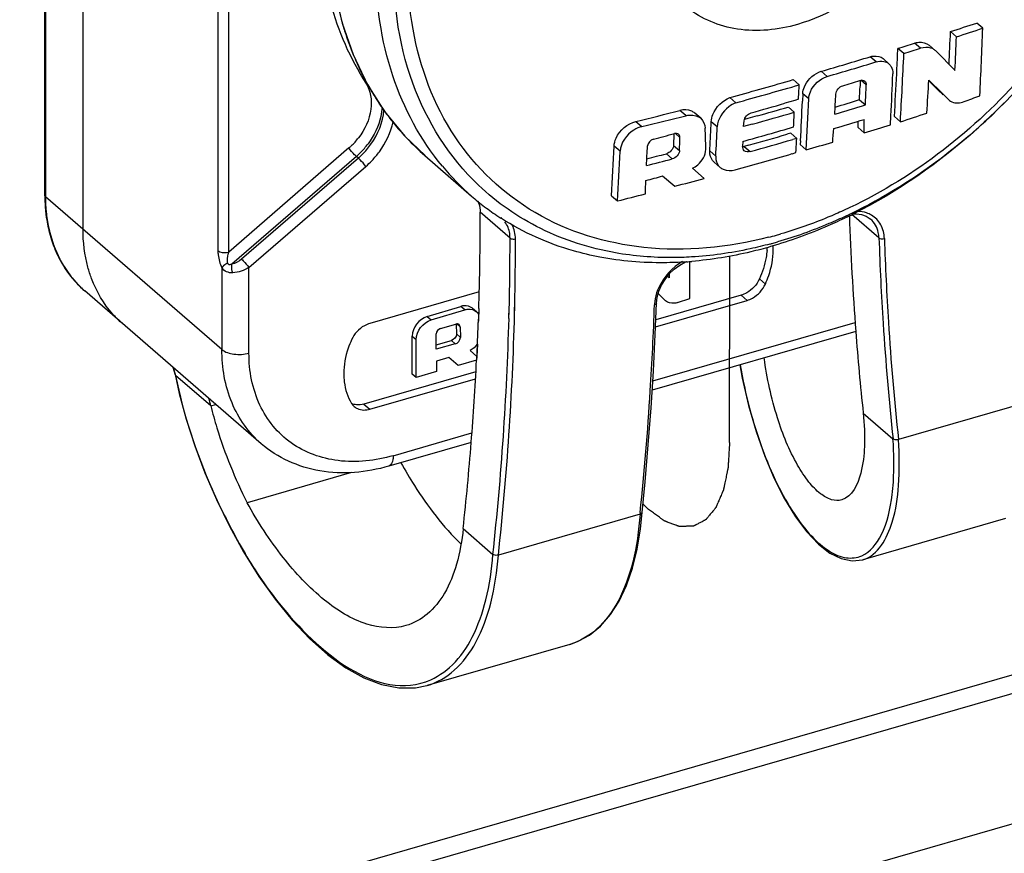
# Model space of a CAD drawing. Header units: millimetres. Extents: x 0 to 420, y 0 to 297.
# Tile 336 of 514: x 367.81 to 370.29, y 134.06 to 136.16. Entities that reach past the tile are written whole.
import ezdxf

# ---------------------------------------------------------------- set-up
doc = ezdxf.new("R2010")
doc.units = ezdxf.units.MM
doc.header["$LTSCALE"] = 23.1
doc.layers.get('0').update_dxf_attribs({"linetype": 'CONTINUOUS'})
doc.layers.add('COURBES', color=7, linetype='CONTINUOUS')

msp = doc.modelspace()

# ---------------------------------------------------------------- linework, layer by layer
at = {"color": 7, "linetype": 'Continuous'}
for p, q in [((367.8737, 135.7203), (367.8737, 137.7988)), ((367.875, 137.7963), (367.875, 135.7178)), ((367.97, 135.6355), (367.97, 137.714)), ((368.31, 137.1788), (368.31, 135.5819)), ((368.3373, 135.5782), (368.3373, 137.1751)), ((370.238, 136.1426), (370.2229, 136.1557)), ((370.1717, 136.1211), (370.1566, 136.1342)), ((370.0391, 136.0788), (370.0241, 136.0919)), ((370.0811, 136.092), (370.066, 136.105)), ((370.1179, 136.0868), (370.1028, 136.0999)), ((370.1194, 136.0853), (370.1179, 136.0868)), ((370.168, 136.0359), (370.1194, 136.0853)), ((369.9689, 136.0575), (369.9538, 136.0706)), ((370.0016, 136.0528), (369.9866, 136.0659)), ((370.0228, 136.0632), (370.0229, 136.0663)), ((369.7507, 136.0102), (369.7601, 136.0129)), ((369.7751, 135.9998), (369.7601, 136.0129)), ((369.831, 136.0341), (369.846, 136.021)), ((369.9293, 136.0109), (369.9287, 135.9961)), ((369.9444, 135.9996), (369.931, 136.0113)), ((370.021, 136.0273), (370.0214, 136.0345)), ((370.1022, 136.012), (370.1347, 135.9795)), ((369.7657, 135.9971), (369.7751, 135.9998)), ((369.929, 136.0044), (369.9287, 135.9961)), ((370.1275, 135.9847), (370.1021, 136.0102)), ((369.6007, 135.9678), (369.6157, 135.9547)), ((369.7736, 135.9633), (369.7642, 135.9606)), ((369.7736, 135.9633), (369.7738, 135.9688)), ((369.7736, 135.9633), (369.7738, 135.9688)), ((369.7842, 135.9773), (369.7834, 135.9586)), ((369.7842, 135.9773), (369.7847, 135.9825)), ((369.7992, 135.9642), (369.7842, 135.9773)), ((369.9272, 135.9624), (369.9422, 135.9494)), ((370.1361, 135.9761), (370.1275, 135.9847)), ((370.1361, 135.9761), (370.1275, 135.9847)), ((370.1347, 135.9795), (370.1512, 135.963)), ((370.1361, 135.9761), (370.1376, 135.9748)), ((370.1375, 135.9748), (370.1361, 135.9761)), ((370.1429, 135.9713), (370.1512, 135.963)), ((370.1512, 135.963), (370.1526, 135.9617)), ((369.7642, 135.9606), (369.7391, 135.9533)), ((369.7479, 135.9438), (369.7629, 135.9308)), ((369.4895, 135.9221), (369.4744, 135.9351)), ((369.5269, 135.9154), (369.5119, 135.9285)), ((369.6458, 135.9148), (369.6372, 135.9124)), ((369.6693, 135.9214), (369.6458, 135.9148)), ((370.0055, 135.8991), (370.0066, 135.9214)), ((370.0152, 135.9197), (370.0303, 135.9066)), ((376.4267, 135.9009), (350.1485, 128.315)), ((369.3637, 135.9076), (369.3787, 135.8946)), ((369.5686, 135.8938), (369.5535, 135.9069)), ((369.6352, 135.8946), (369.6364, 135.9089)), ((369.6567, 135.9005), (369.6352, 135.8946)), ((369.9241, 135.892), (369.9239, 135.9079)), ((369.9391, 135.8789), (369.9241, 135.892)), ((369.4594, 135.8766), (369.4586, 135.8472)), ((369.4745, 135.8674), (369.4632, 135.8773)), ((369.7539, 135.878), (369.7445, 135.8752)), ((369.769, 135.8649), (369.7539, 135.878)), ((369.769, 135.8649), (369.7596, 135.8622)), ((369.7687, 135.859), (369.769, 135.8649)), ((369.7687, 135.859), (369.769, 135.8649)), ((368.6404, 135.8406), (368.3373, 135.5782)), ((369.3237, 135.8322), (369.3087, 135.8453)), ((369.4586, 135.8472), (369.4736, 135.8341)), ((369.5401, 135.8369), (369.5401, 135.84)), ((369.55, 135.8331), (369.5503, 135.8395)), ((369.6334, 135.8573), (369.6327, 135.8449)), ((369.6475, 135.8476), (369.6364, 135.8445)), ((369.6364, 135.8445), (369.6515, 135.8314)), ((369.7674, 135.8351), (369.7687, 135.859)), ((369.7786, 135.8585), (369.7781, 135.849)), ((369.7932, 135.8359), (369.7781, 135.849)), ((368.659, 135.8195), (368.3453, 135.5478)), ((368.664, 135.8151), (368.3696, 135.5602)), ((368.664, 135.8151), (368.659, 135.8195)), ((368.8318, 135.8215), (368.9496, 135.7191)), ((369.4554, 135.8129), (369.4404, 135.826)), ((369.55, 135.8331), (369.565, 135.82)), ((369.7577, 135.8262), (369.7671, 135.8289)), ((369.7671, 135.8289), (369.7674, 135.8351)), ((369.7671, 135.8289), (369.7674, 135.8351)), ((368.3883, 135.539), (368.6827, 135.794)), ((369.536, 135.7634), (369.5065, 135.7893)), ((369.5609, 135.8046), (369.576, 135.7915)), ((369.4311, 135.7702), (369.462, 135.7441)), ((367.8737, 135.7203), (367.8752, 135.6854)), ((368.32, 135.3324), (367.875, 135.7178)), ((369.3022, 135.72), (369.3173, 135.7069)), ((367.8752, 135.6854), (367.8826, 135.638)), ((369.0463, 135.6132), (368.9713, 135.6784)), ((369.0247, 135.6628), (369.023, 135.6638)), ((369.0253, 135.6636), (369.0237, 135.6646)), ((369.9763, 135.6137), (369.9079, 135.6731)), ((369.9554, 135.6612), (369.9553, 135.6613)), ((367.8826, 135.638), (367.896, 135.5935)), ((367.896, 135.5935), (367.9152, 135.5525)), ((367.9152, 135.5525), (367.94, 135.5159)), ((368.3883, 135.3233), (368.3883, 135.539)), ((369.4996, 135.4609), (369.4993, 135.555)), ((368.32, 135.5385), (368.32, 135.3324)), ((369.4434, 135.5174), (369.4476, 135.5132)), ((369.4476, 135.5226), (369.4476, 135.5132)), ((369.6749, 135.5104), (369.6899, 135.4974)), ((368.4193, 135.0946), (367.9743, 135.48)), ((368.9685, 135.4778), (368.693, 135.3983)), ((369.6289, 135.4692), (369.4139, 135.4072)), ((369.4372, 135.4562), (369.4199, 135.4733)), ((369.6439, 135.4562), (369.6289, 135.4692)), ((368.8373, 135.4155), (368.9221, 135.4411)), ((368.9321, 135.4325), (368.9221, 135.4411)), ((369.4132, 135.3896), (369.6439, 135.4562)), ((369.4384, 135.4551), (369.4372, 135.4562)), ((369.4688, 135.4507), (369.4996, 135.4609)), ((368.8373, 135.4155), (368.8473, 135.4068)), ((368.8473, 135.4068), (368.9321, 135.4325)), ((368.9515, 135.4364), (368.9615, 135.4278)), ((368.9673, 135.436), (368.9663, 135.4004)), ((368.9676, 135.436), (368.9665, 135.4056)), ((369.0435, 135.4106), (369.0442, 135.438)), ((369.0437, 135.4106), (369.0442, 135.4299)), ((369.0442, 135.4299), (369.0444, 135.4381)), ((369.0574, 135.4215), (369.0579, 135.4389)), ((369.0577, 135.4216), (369.0581, 135.4377)), ((369.0581, 135.4377), (369.0582, 135.439)), ((368.871, 135.3851), (368.91, 135.3965)), ((368.9107, 135.3965), (368.9112, 135.3713)), ((368.9207, 135.3892), (368.9119, 135.3968)), ((368.9665, 135.4056), (368.9663, 135.4004)), ((369.4062, 135.2534), (369.9162, 135.4006)), ((368.7995, 135.2703), (368.7996, 135.3663)), ((368.7996, 135.3663), (368.8096, 135.3577)), ((368.8601, 135.3328), (368.8604, 135.3715)), ((368.9112, 135.3716), (368.9212, 135.3629)), ((368.9207, 135.3892), (368.9212, 135.3629)), ((369.9179, 135.3779), (369.4047, 135.2298)), ((368.8095, 135.2616), (368.8096, 135.3577)), ((368.9084, 135.3463), (368.8601, 135.3328)), ((368.8602, 135.3443), (368.8984, 135.355)), ((368.9084, 135.3463), (368.8984, 135.355)), ((368.9638, 135.3462), (368.9619, 135.3051)), ((368.9641, 135.3462), (368.9626, 135.3151)), ((368.9455, 135.3298), (368.9623, 135.315)), ((368.8918, 135.3125), (368.8607, 135.303)), ((368.8607, 135.303), (368.861, 135.2765)), ((368.916, 135.2921), (368.8918, 135.3125)), ((368.9619, 135.3051), (368.916, 135.2921)), ((368.9626, 135.3151), (368.9621, 135.3051)), ((368.1965, 135.2877), (368.2022, 135.2687)), ((368.1974, 135.2869), (368.2034, 135.267)), ((368.2921, 135.1902), (368.2034, 135.267)), ((368.9605, 135.2763), (368.678, 135.1947)), ((368.8095, 135.2616), (368.7995, 135.2703)), ((368.861, 135.2765), (368.8095, 135.2616)), ((368.693, 135.1817), (368.9595, 135.2587)), ((368.2921, 135.1902), (368.3048, 135.1938)), ((368.678, 135.1947), (368.693, 135.1817)), ((370.3826, 135.2081), (370.0254, 135.105)), ((369.9367, 135.172), (370.0117, 135.1069)), ((368.752, 135.0645), (368.9503, 135.1218)), ((372.3324, 135.0942), (353.8315, 129.7535)), ((368.9484, 135.098), (368.7409, 135.0382)), ((372.3355, 135.0488), (353.8283, 129.7062)), ((368.647, 135.0221), (368.3836, 134.946)), ((369.3745, 134.9215), (369.3741, 134.917)), ((369.3745, 134.9215), (369.3741, 134.917)), ((369.3741, 134.917), (369.0169, 134.8139)), ((370.2955, 134.9058), (369.9358, 134.802)), ((368.9282, 134.8809), (369.0032, 134.8157)), ((369.9358, 134.802), (369.9359, 134.802)), ((369.1967, 134.5886), (368.8371, 134.4848)), ((368.8368, 134.4847), (368.8371, 134.4848))]:
    msp.add_line(p, q, dxfattribs=at)
for points in [[(368.5891, 136.4043), (368.5921, 136.3273), (368.6034, 136.2398), (368.623, 136.1558), (368.6507, 136.0762), (368.6866, 136.0017), (368.7302, 135.933), (368.7811, 135.8706), (368.8321, 135.8219)], [(369.9104, 135.6744), (369.9197, 135.6748), (369.9326, 135.673), (369.9443, 135.6687), (369.9545, 135.662), (369.9554, 135.6612)], [(369.4156, 135.4489), (369.4174, 135.4641), (369.4216, 135.4794), (369.4282, 135.4946), (369.4371, 135.5093), (369.4479, 135.523), (369.4603, 135.5351), (369.474, 135.5454), (369.4884, 135.5534), (369.4913, 135.5544)], [(367.94, 135.5159), (367.9699, 135.484), (367.9745, 135.4799)], [(369.4019, 135.185), (369.4077, 135.2777), (369.4125, 135.3702), (369.4156, 135.4489)], [(369.6258, 135.2936), (369.6316, 135.26), (369.6475, 135.1912), (369.6665, 135.1254), (369.6883, 135.0637), (369.7124, 135.0069), (369.7385, 134.9556), (369.766, 134.9106), (369.7946, 134.8724), (369.8237, 134.8417), (369.8527, 134.8191), (369.8812, 134.8049), (369.9087, 134.799), (369.9359, 134.802)], [(368.2022, 135.269), (368.2127, 135.221), (368.23, 135.1563), (368.2515, 135.0896), (368.2769, 135.0216), (368.3061, 134.9537), (368.3388, 134.8868), (368.3747, 134.822), (368.4133, 134.7602), (368.4543, 134.7025), (368.4972, 134.6498), (368.5415, 134.6029), (368.5867, 134.5626), (368.6323, 134.5296), (368.6777, 134.5043), (368.7225, 134.4872), (368.7662, 134.4787), (368.8081, 134.479), (368.8368, 134.4847)], [(369.3791, 134.9211), (369.3867, 134.9989), (369.3949, 135.092), (369.4019, 135.185)], [(369.1967, 134.5886), (369.2161, 134.5955), (369.2466, 134.6121), (369.2746, 134.6349), (369.2995, 134.6636), (369.3214, 134.6977), (369.3399, 134.7368), (369.3551, 134.7807), (369.3669, 134.8286), (369.3752, 134.8803), (369.3791, 134.9212)]]:
    msp.add_lwpolyline(points, dxfattribs=at)
for centre, radius, start, end in [((369.3793, 136.3723), 0.7861, 197.0614, 197.4644), ((369.3511, 136.3629), 0.7564, 197.4314, 203.1916), ((366.2079, 148.4166), 12.9015, 287.82215, 288.13153), ((366.2223, 148.4104), 12.9083, 287.81582, 288.12505), ((357.6893, 136.6057), 12.5572, 357.10806, 357.8864), ((357.3324, 136.6466), 12.8345, 357.34103, 357.71194), ((357.4811, 136.6259), 12.7006, 357.33751, 357.72199), ((358.1702, 136.6244), 11.8658, 357.30419, 357.42792), ((366.0988, 148.7084), 13.213, 287.28215, 287.47265), ((366.09, 148.7748), 13.296, 287.27856, 287.46787), ((370.0996, 136.0657), 0.0279, 49.0927, 57.8089), ((369.3193, 136.3498), 0.722, 203.2259, 204.8314), ((366.0424, 148.999), 13.5072, 286.28958, 286.83305), ((357.2558, 136.6676), 12.7813, 357.16043, 357.28941), ((357.4798, 136.6409), 12.5719, 356.65131, 357.43741), ((369.3024, 136.3418), 0.7033, 204.8228, 209.736), ((366.0275, 149.0881), 13.6136, 286.28971, 286.82893), ((365.9178, 149.0487), 13.6409, 286.90841, 287.09832), ((357.439, 136.5234), 12.582, 357.25785, 357.74264), ((357.4933, 136.6536), 12.5434, 356.64552, 357.13784), ((357.6577, 136.7136), 12.4642, 356.38861, 356.77329), ((368.7023, 135.981), 0.0302, 125.6441, 129.7817), ((369.2891, 136.3344), 0.6881, 209.7468, 212.2714), ((365.8801, 149.4191), 13.9564, 285.46131, 286.10133), ((365.8809, 149.4552), 14.0076, 285.4635, 286.10117), ((357.0038, 136.5109), 12.7815, 357.56912, 357.70835), ((357.3927, 136.5442), 12.548, 357.34241, 357.49628), ((357.3375, 136.5324), 12.6182, 357.35146, 357.57969), ((369.2795, 136.3282), 0.6766, 212.2681, 216.4582), ((357.2768, 136.4865), 12.5333, 357.02467, 357.61183), ((357.2842, 136.6939), 12.604, 356.50478, 356.73685), ((365.9127, 148.8681), 13.5156, 287.00683, 287.27896), ((365.7143, 148.2028), 13.0378, 290.08171, 290.26681), ((365.8819, 149.4105), 13.9991, 285.63148, 285.99387), ((365.9138, 149.2254), 13.8239, 285.76344, 286.10203), ((357.2456, 136.5022), 12.5495, 357.05973, 357.51715), ((365.894, 148.966), 13.6316, 286.93494, 287.27565), ((369.23, 136.9992), 1.4897, 312.6231, 315.4871), ((369.2705, 136.3217), 0.6656, 216.4629, 219.6217), ((365.9452, 149.9254), 14.4286, 283.70519, 284.15843), ((365.929, 150.0338), 14.554, 283.71137, 284.16068), ((365.8895, 149.3489), 13.966, 285.64839, 286.10151), ((357.1845, 136.4998), 12.5913, 357.24, 357.40952), ((365.97, 148.9415), 13.6201, 286.60545, 286.94129), ((357.4498, 135.7771), 12.4897, 0.46704, 0.62086), ((365.9632, 148.4418), 13.1785, 287.97585, 288.28206), ((369.2641, 136.3164), 0.6572, 219.622, 223.3625), ((356.6648, 135.3854), 12.8833, 2.02226, 2.24698), ((356.3205, 136.511), 13.2468, 357.0941, 357.38597), ((356.9802, 136.4648), 12.6013, 357.06697, 357.40306), ((365.8839, 149.3256), 13.9805, 285.55689, 286.10129), ((357.5118, 136.8482), 12.3877, 355.40292, 355.56099), ((366.0611, 148.7454), 13.4382, 286.77309, 287.06908), ((369.2381, 136.9905), 1.4778, 311.7888, 312.621), ((368.5263, 135.972), 0.174, 313.5167, 322.5056), ((369.258, 136.3106), 0.6488, 223.3625, 228.9322), ((365.698, 149.9364), 14.5543, 284.76732, 284.98277), ((356.7847, 136.1806), 12.6937, 358.43598, 358.58655), ((365.8579, 149.3409), 14.0154, 285.68711, 286.09976), ((365.8875, 149.276), 13.9615, 285.64024, 286.10144), ((368.5297, 135.9683), 0.169, 310.8994, 313.5095), ((368.5279, 135.9706), 0.2001, 314.9007, 323.3473), ((356.8856, 136.4183), 12.4363, 356.78125, 357.35885), ((356.8137, 136.5146), 12.5969, 356.73173, 356.95612), ((369.6309, 135.8644), 0.0207, 275.4555, 281.5911), ((369.6307, 135.8655), 0.0217, 281.5673, 285.3571), ((366.0003, 148.9457), 13.6474, 286.13622, 286.42696), ((368.5302, 135.9682), 0.1968, 310.9048, 314.9151), ((368.5351, 135.964), 0.1969, 310.9055, 315.0669), ((356.8422, 136.4062), 12.4947, 356.79165, 357.36661), ((365.8514, 149.9446), 14.584, 284.04258, 284.30742), ((365.8637, 149.854), 14.4768, 284.10256, 284.30399), ((365.8785, 149.2653), 13.9877, 285.4874, 286.10105), ((368.5359, 135.9634), 0.2242, 310.9128, 316.5017), ((369.3786, 136.2111), 0.6528, 219.632, 228.9134), ((365.531, 149.8198), 14.581, 285.34249, 285.51447), ((365.8905, 149.5991), 14.3079, 284.45501, 284.76119), ((356.9759, 136.2712), 12.4236, 357.47986, 357.63476), ((368.2643, 135.7201), 0.3907, 179.9651, 186.0242), ((369.3724, 136.2044), 0.6437, 228.9405, 230.7752), ((365.7004, 149.9389), 14.6843, 284.2593, 284.54192), ((369.3714, 136.2033), 0.6422, 230.7754, 232.7042), ((368.9044, 135.6813), 0.0665, 17.0024, 22.2288), ((369.3718, 136.2039), 0.6429, 232.7081, 236.583), ((368.2397, 135.7176), 0.3659, 186.0457, 190.0457), ((362.0694, 135.6637), 6.9019, 359.94199, 0.1215), ((369.3748, 136.2084), 0.6484, 236.5807, 237.1397), ((369.3596, 136.806), 1.2561, 295.1393, 295.3566), ((369.3258, 136.8402), 1.305, 295.852, 296.1942), ((369.3579, 136.8096), 1.26, 295.3566, 295.5991), ((376.8435, 135.908), 6.9459, 181.96411, 184.377), ((369.3229, 136.8461), 1.3116, 296.1943, 296.6223), ((368.2209, 135.7143), 0.3468, 190.0495, 193.6423), ((361.9774, 135.6642), 6.9939, 358.47338, 359.93915), ((368.2035, 135.7101), 0.329, 193.6415, 197.9794), ((369.4422, 136.6172), 1.0339, 284.296, 285.4663), ((369.3353, 136.9881), 1.4199, 285.633, 286.1023), ((376.9579, 135.8447), 6.9854, 181.89452, 183.66772), ((368.1904, 135.7059), 0.3152, 197.9861, 201.7847), ((368.1862, 135.7023), 0.3095, 200.4139, 200.694), ((368.1785, 135.6992), 0.3011, 200.6702, 206.4943), ((368.1787, 135.7011), 0.3025, 201.7815, 206.4097), ((362.0923, 135.5987), 6.954, 359.18693, 359.94127), ((362.1444, 135.5986), 6.9019, 359.94199, 0.12204), ((362.11, 135.5968), 6.95, 359.23515, 0.12103), ((369.5122, 135.5968), 0.1826, 355.4716, 357.7864), ((369.4244, 136.6305), 1.0687, 285.0312, 285.4651), ((369.4226, 136.637), 1.0755, 285.4653, 286.1025), ((369.5412, 135.5835), 0.1686, 359.9867, 3.5244), ((376.9654, 135.8429), 6.9792, 181.8947, 183.62505), ((368.1683, 135.6961), 0.291, 206.4169, 210.3775), ((368.1701, 135.6952), 0.2918, 206.5212, 207.5578), ((368.1664, 135.6933), 0.2877, 207.5429, 208.4364), ((368.168, 135.6941), 0.2895, 207.5581, 208.4044), ((368.1662, 135.6931), 0.2875, 208.4045, 209.2138), ((368.1621, 135.6909), 0.2828, 208.4279, 212.8704), ((368.1618, 135.6906), 0.2824, 209.2058, 212.8884), ((368.161, 135.6918), 0.2825, 210.3816, 215.2576), ((369.4239, 136.4993), 0.9482, 274.0652, 274.8644), ((368.1562, 135.6871), 0.2758, 212.8734, 217.301), ((368.1574, 135.6878), 0.2771, 212.8972, 213.94), ((368.1539, 135.6854), 0.2729, 213.9351, 217.3092), ((368.1568, 135.6888), 0.2774, 215.2628, 219.3194), ((368.1518, 135.6838), 0.2703, 217.3056, 221.063), ((368.1517, 135.6838), 0.2702, 217.3154, 218.1091), ((368.1507, 135.683), 0.2689, 218.1076, 221.1229), ((368.1532, 135.6859), 0.2727, 219.3189, 224.3739), ((368.1488, 135.6812), 0.2662, 221.0653, 224.6238), ((368.1497, 135.6821), 0.2676, 221.1249, 222.2202), ((368.149, 135.6815), 0.2667, 222.2197, 224.6586), ((368.1511, 135.6838), 0.2698, 224.3826, 225.2428), ((368.1484, 135.6809), 0.2658, 224.6591, 227.2569), ((368.1474, 135.6798), 0.2643, 224.6281, 227.278), ((368.1497, 135.6824), 0.2678, 225.2396, 229.1021), ((362.0221, 135.5996), 7.0242, 358.68199, 359.18734), ((362.0311, 135.5977), 7.0289, 358.70597, 359.23582), ((368.148, 135.6805), 0.2652, 227.2576, 229.1064), ((368.1474, 135.6798), 0.2643, 227.2785, 229.1076), ((361.8772, 135.6665), 7.0941, 358.13819, 358.47605), ((361.8231, 135.7072), 7.592, 356.3846, 358.02054), ((369.5094, 135.4415), 0.0988, 175.4354, 178.0136), ((369.5176, 135.4407), 0.1071, 169.1221, 175.3866), ((361.6761, 135.6121), 7.3841, 353.79479, 358.52187), ((361.8123, 135.6688), 7.1591, 357.59747, 357.85147), ((361.6664, 135.6143), 7.3802, 353.78789, 358.41846), ((376.7444, 135.8306), 6.7714, 183.66417, 186.13514), ((376.7518, 135.8289), 6.7652, 183.62102, 186.14245), ((361.7882, 135.6698), 7.1832, 357.41848, 357.59751), ((376.6333, 135.8923), 6.7352, 184.38044, 186.13895), ((361.6516, 135.677), 7.3199, 355.46419, 357.08809), ((361.5926, 135.7221), 7.823, 354.12606, 356.38156), ((363.6724, 134.0336), 4.7623, 14.0551, 14.2879), ((361.4712, 135.6913), 7.5009, 353.79769, 355.46406), ((368.7793, 134.6522), 0.1669, 289.1959, 290.5662)]:
    msp.add_arc(centre, radius, start, end, dxfattribs=at)
for points, knots in [([(369.6976, 135.6153), (369.5958, 135.5894), (369.3911, 135.5687), (369.1016, 135.6563), (368.8867, 135.8603), (368.7808, 136.1469), (368.7884, 136.4741), (368.9396, 136.9207), (369.1906, 137.2082), (369.3924, 137.3441)], [0, 0, 0, 0, 0.122451, 0.234179, 0.342069, 0.455401, 0.58011, 0.716281, 1, 1, 1, 1]), ([(368.967, 135.7466), (368.8932, 135.817), (368.7752, 136.0053), (368.7344, 136.3472), (368.8172, 136.7092), (368.9442, 136.9341), (369.0232, 137.0392)], [0, 0, 0, 0, 0.217986, 0.455706, 0.718672, 1, 1, 1, 1]), ([(368.6829, 136.9486), (368.6446, 136.8672), (368.5852, 136.7014), (368.5526, 136.4477), (368.581, 136.2092), (368.6429, 136.0663), (368.6829, 136.0043)], [0, 0, 0, 0, 0.274617, 0.533416, 0.774416, 1, 1, 1, 1]), ([(370.7001, 136.8744), (370.6999, 136.6327), (370.5641, 136.258), (370.2376, 135.8796), (370.0239, 135.7304), (369.9106, 135.6736)], [0, 0, 0, 0, 0.485132, 0.745653, 1, 1, 1, 1]), ([(370.1186, 136.4835), (370.0894, 136.4054), (369.9942, 136.2646), (369.8486, 136.1746), (369.771, 136.1522)], [0, 0, 0, 0, 0.507867, 1, 1, 1, 1]), ([(370.6116, 136.49), (370.5524, 136.3149), (370.3564, 135.9898), (370.0542, 135.7595), (369.887, 135.6828)], [0, 0, 0, 0, 0.50121, 1, 1, 1, 1]), ([(368.5904, 136.4018), (368.5904, 136.3791), (368.5933, 136.2914), (368.6087, 136.2039), (368.6278, 136.1416)], [0, 0, 0, 0, 0.257886, 1, 1, 1, 1]), ([(368.8758, 135.7947), (368.8205, 135.8615), (368.7333, 136.0244), (368.7081, 136.2061), (368.7082, 136.2994)], [0, 0, 0, 0, 0.481487, 1, 1, 1, 1]), ([(369.771, 136.1522), (369.7223, 136.1382), (369.6232, 136.1273), (369.5291, 136.1656), (369.4935, 136.1941)], [0, 0, 0, 0, 0.526271, 1, 1, 1, 1]), ([(370.066, 136.105), (370.0694, 136.1061), (370.0818, 136.1088), (370.096, 136.1058), (370.1028, 136.0999)], [0, 0, 0, 0, 0.282026, 1, 1, 1, 1]), ([(370.1145, 136.0893), (370.1122, 136.0907), (370.1018, 136.0955), (370.0894, 136.0946), (370.0811, 136.092)], [0, 0, 0, 0, 0.23088, 1, 1, 1, 1]), ([(369.9538, 136.0706), (369.9568, 136.0715), (369.9678, 136.0738), (369.9804, 136.0712), (369.9866, 136.0659)], [0, 0, 0, 0, 0.280976, 1, 1, 1, 1]), ([(369.7847, 135.9825), (369.7856, 135.9882), (369.7934, 136.0108), (369.8138, 136.029), (369.831, 136.0341)], [0, 0, 0, 0, 0.242723, 1, 1, 1, 1]), ([(369.7992, 135.9642), (369.7995, 135.9703), (369.8058, 135.9951), (369.8275, 136.0156), (369.846, 136.021)], [0, 0, 0, 0, 0.238605, 1, 1, 1, 1]), ([(368.6829, 136.0043), (368.6951, 135.9855), (368.7023, 135.9327), (368.6803, 135.8869), (368.6643, 135.8661)], [0, 0, 0, 0, 0.459631, 1, 1, 1, 1]), ([(369.5535, 135.9069), (369.5538, 135.9131), (369.5602, 135.9391), (369.5819, 135.9604), (369.6007, 135.9678)], [0, 0, 0, 0, 0.235577, 1, 1, 1, 1]), ([(370.1526, 135.9617), (370.1549, 135.9597), (370.1664, 135.9526), (370.1814, 135.9541), (370.191, 135.9576)], [0, 0, 0, 0, 0.228288, 1, 1, 1, 1]), ([(368.7238, 135.9436), (368.7233, 135.9357), (368.7187, 135.9026), (368.7035, 135.8715), (368.6884, 135.8511)], [0, 0, 0, 0, 0.238024, 1, 1, 1, 1]), ([(369.5119, 135.9285), (369.5096, 135.9305), (369.4985, 135.9375), (369.4841, 135.9376), (369.4744, 135.9352)], [0, 0, 0, 0, 0.231688, 1, 1, 1, 1]), ([(369.6157, 135.9547), (369.6093, 135.9522), (369.5865, 135.9391), (369.5695, 135.9133), (369.5686, 135.8938)], [0, 0, 0, 0, 0.259455, 1, 1, 1, 1]), ([(368.6745, 135.8249), (368.6822, 135.8326), (368.7091, 135.8643), (368.7262, 135.9053), (368.7286, 135.936)], [0, 0, 0, 0, 0.261377, 1, 1, 1, 1]), ([(369.4895, 135.9221), (369.493, 135.923), (369.5057, 135.925), (369.5199, 135.9216), (369.5269, 135.9154)], [0, 0, 0, 0, 0.277878, 1, 1, 1, 1]), ([(368.6985, 135.8091), (368.7051, 135.816), (368.729, 135.8447), (368.7459, 135.8795), (368.7521, 135.9065)], [0, 0, 0, 0, 0.257315, 1, 1, 1, 1]), ([(369.3087, 135.8453), (369.309, 135.8521), (369.3165, 135.8803), (369.3424, 135.9025), (369.3637, 135.9076)], [0, 0, 0, 0, 0.237805, 1, 1, 1, 1]), ([(369.3787, 135.8946), (369.3716, 135.8928), (369.3453, 135.8813), (369.3247, 135.8534), (369.3237, 135.8322)], [0, 0, 0, 0, 0.25702, 1, 1, 1, 1]), ([(370.2229, 135.8886), (370.1984, 135.8667), (370.0994, 135.784), (369.989, 135.7147), (369.9023, 135.6732)], [0, 0, 0, 0, 0.254867, 1, 1, 1, 1]), ([(368.659, 135.8195), (368.6575, 135.8208), (368.6507, 135.8274), (368.6445, 135.8346), (368.6404, 135.8406)], [0, 0, 0, 0, 0.219179, 1, 1, 1, 1]), ([(369.5065, 135.7893), (369.5112, 135.7917), (369.5275, 135.8029), (369.5394, 135.8223), (369.5401, 135.8369)], [0, 0, 0, 0, 0.264044, 1, 1, 1, 1]), ([(368.6827, 135.794), (368.6785, 135.8), (368.6723, 135.8072), (368.6656, 135.8138), (368.664, 135.8151)], [0, 0, 0, 0, 0.780822, 1, 1, 1, 1]), ([(369.5609, 135.8046), (369.5552, 135.8096), (369.5502, 135.8199), (369.5498, 135.8303), (369.55, 135.8331)], [0, 0, 0, 0, 0.729225, 1, 1, 1, 1]), ([(369.565, 135.82), (369.5649, 135.8172), (369.5653, 135.8068), (369.5703, 135.7965), (369.576, 135.7915)], [0, 0, 0, 0, 0.270338, 1, 1, 1, 1]), ([(369.576, 135.7915), (369.5783, 135.7896), (369.5895, 135.7826), (369.6039, 135.7828), (369.6136, 135.7854)], [0, 0, 0, 0, 0.230447, 1, 1, 1, 1]), ([(369.3122, 135.5761), (369.2473, 135.5876), (369.1217, 135.6273), (369.0131, 135.7026), (368.967, 135.7466)], [0, 0, 0, 0, 0.508097, 1, 1, 1, 1]), ([(367.8737, 135.7203), (367.8737, 135.7199), (367.874, 135.7189), (367.8746, 135.7181), (367.875, 135.7178)], [0, 0, 0, 0, 0.462896, 1, 1, 1, 1]), ([(367.8737, 135.7203), (367.8737, 135.7199), (367.8739, 135.7189), (367.8746, 135.7181), (367.875, 135.7178)], [0, 0, 0, 0, 0.46146, 1, 1, 1, 1]), ([(367.875, 135.7178), (367.875, 135.7036), (367.8778, 135.6495), (367.8928, 135.5957), (367.9113, 135.5603)], [0, 0, 0, 0, 0.262039, 1, 1, 1, 1]), ([(367.875, 135.7178), (367.875, 135.7069), (367.8767, 135.6651), (367.8854, 135.6234), (367.8962, 135.5943)], [0, 0, 0, 0, 0.259279, 1, 1, 1, 1]), ([(369.8948, 135.6658), (369.8791, 135.6582), (369.8169, 135.6295), (369.7522, 135.606), (369.7031, 135.5918)], [0, 0, 0, 0, 0.254435, 1, 1, 1, 1]), ([(369.8932, 135.6689), (369.879, 135.6623), (369.8229, 135.6372), (369.7649, 135.6164), (369.7209, 135.6037)], [0, 0, 0, 0, 0.254133, 1, 1, 1, 1]), ([(369.887, 135.6828), (369.874, 135.6769), (369.8226, 135.6544), (369.7694, 135.6355), (369.7292, 135.6239)], [0, 0, 0, 0, 0.25392, 1, 1, 1, 1]), ([(369.99, 135.6122), (369.9896, 135.6242), (369.9842, 135.6478), (369.9672, 135.6655), (369.9576, 135.6712)], [0, 0, 0, 0, 0.51846, 1, 1, 1, 1]), ([(369.2729, 135.5653), (369.2505, 135.5696), (369.1636, 135.5901), (369.0805, 135.6269), (369.0247, 135.6628)], [0, 0, 0, 0, 0.256166, 1, 1, 1, 1]), ([(369.0463, 135.6133), (369.0463, 135.6171), (369.0453, 135.6316), (369.0399, 135.646), (369.0335, 135.6546)], [0, 0, 0, 0, 0.265584, 1, 1, 1, 1]), ([(369.9763, 135.6137), (369.9762, 135.6184), (369.9742, 135.6359), (369.9651, 135.6528), (369.9554, 135.6612)], [0, 0, 0, 0, 0.268181, 1, 1, 1, 1]), ([(367.9916, 135.511), (367.988, 135.5206), (367.9751, 135.5609), (367.97, 135.6035), (367.97, 135.6355)], [0, 0, 0, 0, 0.241982, 1, 1, 1, 1]), ([(369.9763, 135.6137), (369.9771, 135.6131), (369.9813, 135.6109), (369.9865, 135.611), (369.99, 135.6122)], [0, 0, 0, 0, 0.21084, 1, 1, 1, 1]), ([(369.0463, 135.6133), (369.047, 135.6126), (369.0513, 135.6105), (369.0564, 135.6104), (369.0599, 135.6114)], [0, 0, 0, 0, 0.21128, 1, 1, 1, 1]), ([(369.7016, 135.5983), (369.6851, 135.5939), (369.62, 135.5781), (369.5534, 135.5686), (369.5036, 135.5657)], [0, 0, 0, 0, 0.255689, 1, 1, 1, 1]), ([(369.7032, 135.5918), (369.6866, 135.587), (369.6213, 135.5698), (369.5544, 135.5588), (369.5043, 135.5545)], [0, 0, 0, 0, 0.255493, 1, 1, 1, 1]), ([(368.31, 135.5819), (368.31, 135.5783), (368.311, 135.5635), (368.315, 135.5487), (368.32, 135.5385)], [0, 0, 0, 0, 0.236506, 1, 1, 1, 1]), ([(368.31, 135.5819), (368.3114, 135.5806), (368.3199, 135.5762), (368.3301, 135.5761), (368.3373, 135.5782)], [0, 0, 0, 0, 0.201414, 1, 1, 1, 1]), ([(368.3348, 135.55), (368.3344, 135.5522), (368.3335, 135.5617), (368.3351, 135.5712), (368.3373, 135.5782)], [0, 0, 0, 0, 0.230687, 1, 1, 1, 1]), ([(369.4911, 135.5535), (369.4724, 135.5521), (369.3995, 135.5491), (369.3262, 135.5551), (369.2729, 135.5653)], [0, 0, 0, 0, 0.25655, 1, 1, 1, 1]), ([(369.5036, 135.5657), (369.4873, 135.5647), (369.4233, 135.5627), (369.3591, 135.5678), (369.3122, 135.5761)], [0, 0, 0, 0, 0.255881, 1, 1, 1, 1]), ([(369.6942, 135.5824), (369.6937, 135.5764), (369.6905, 135.5516), (369.6828, 135.5276), (369.6749, 135.5104)], [0, 0, 0, 0, 0.24161, 1, 1, 1, 1]), ([(369.6899, 135.4974), (369.6931, 135.5044), (369.7041, 135.5319), (369.7097, 135.5616), (369.7097, 135.5835)], [0, 0, 0, 0, 0.261086, 1, 1, 1, 1]), ([(368.3348, 135.55), (368.3333, 135.5493), (368.3278, 135.5463), (368.3223, 135.5425), (368.32, 135.5385)], [0, 0, 0, 0, 0.276394, 1, 1, 1, 1]), ([(368.3453, 135.5478), (368.3431, 135.5468), (368.3387, 135.5446), (368.3352, 135.5484), (368.3348, 135.55)], [0, 0, 0, 0, 0.583103, 1, 1, 1, 1]), ([(368.3477, 135.5258), (368.3455, 135.5312), (368.3442, 135.5388), (368.345, 135.5462), (368.3453, 135.5478)], [0, 0, 0, 0, 0.788279, 1, 1, 1, 1]), ([(368.3696, 135.5602), (368.3711, 135.5589), (368.3779, 135.5523), (368.3841, 135.5452), (368.3883, 135.539)], [0, 0, 0, 0, 0.209246, 1, 1, 1, 1]), ([(369.4811, 135.5539), (369.4552, 135.5395), (369.4264, 135.5078), (369.4142, 135.4704), (369.4124, 135.461)], [0, 0, 0, 0, 0.755907, 1, 1, 1, 1]), ([(368.3477, 135.5258), (368.3423, 135.5254), (368.3313, 135.5268), (368.3228, 135.5342), (368.32, 135.5385)], [0, 0, 0, 0, 0.513178, 1, 1, 1, 1]), ([(368.0694, 135.3977), (368.0608, 135.4051), (368.0279, 135.4375), (368.0038, 135.4785), (367.9916, 135.511)], [0, 0, 0, 0, 0.246688, 1, 1, 1, 1]), ([(369.6749, 135.5104), (369.6684, 135.4959), (369.6531, 135.479), (369.6338, 135.4706), (369.6289, 135.4692)], [0, 0, 0, 0, 0.758422, 1, 1, 1, 1]), ([(369.6439, 135.4562), (369.6488, 135.4576), (369.6681, 135.466), (369.6834, 135.4829), (369.6899, 135.4974)], [0, 0, 0, 0, 0.241578, 1, 1, 1, 1]), ([(368.9515, 135.4364), (368.946, 135.4412), (368.9347, 135.444), (368.9248, 135.4419), (368.9221, 135.4411)], [0, 0, 0, 0, 0.724272, 1, 1, 1, 1]), ([(369.4688, 135.4507), (369.4661, 135.4498), (369.4559, 135.4474), (369.4441, 135.4501), (369.4384, 135.4551)], [0, 0, 0, 0, 0.277105, 1, 1, 1, 1]), ([(368.9321, 135.4325), (368.9347, 135.4333), (368.9447, 135.4354), (368.956, 135.4326), (368.9615, 135.4277)], [0, 0, 0, 0, 0.275752, 1, 1, 1, 1]), ([(368.693, 135.3983), (368.6882, 135.3968), (368.6689, 135.3885), (368.6536, 135.3716), (368.647, 135.3571)], [0, 0, 0, 0, 0.241578, 1, 1, 1, 1]), ([(368.647, 135.3571), (368.6438, 135.3501), (368.6328, 135.3226), (368.6272, 135.2929), (368.6272, 135.271)], [0, 0, 0, 0, 0.261086, 1, 1, 1, 1]), ([(368.4193, 135.0946), (368.3874, 135.1223), (368.3348, 135.1974), (368.32, 135.2867), (368.32, 135.3324)], [0, 0, 0, 0, 0.479977, 1, 1, 1, 1]), ([(368.32, 135.3324), (368.3282, 135.3253), (368.3523, 135.3186), (368.3761, 135.3198), (368.3883, 135.3233)], [0, 0, 0, 0, 0.460981, 1, 1, 1, 1]), ([(368.752, 135.0645), (368.7073, 135.0516), (368.6164, 135.0411), (368.4888, 135.0867), (368.4043, 135.1908), (368.3883, 135.2786), (368.3883, 135.3233)], [0, 0, 0, 0, 0.266867, 0.507861, 0.743947, 1, 1, 1, 1]), ([(369.6262, 135.2937), (369.6326, 135.2569), (369.6482, 135.1857), (369.6795, 135.085), (369.7169, 134.9958), (369.7584, 134.9211), (369.8021, 134.8632), (369.8464, 134.8238), (369.8911, 134.8037), (369.9209, 134.8069), (369.9328, 134.8121)], [0, 0, 0, 0, 0.181636, 0.353892, 0.51178, 0.650993, 0.768398, 0.862855, 0.936929, 1, 1, 1, 1]), ([(369.8826, 134.9532), (369.8744, 134.9508), (369.854, 134.9519), (369.8253, 134.9695), (369.7967, 134.9999), (369.7561, 135.0622), (369.7142, 135.167), (369.694, 135.2601), (369.6869, 135.3112)], [0, 0, 0, 0, 0.059134, 0.132413, 0.227415, 0.345636, 0.643795, 1, 1, 1, 1]), ([(368.2022, 135.2687), (368.2023, 135.2684), (368.2026, 135.2678), (368.2031, 135.2672), (368.2034, 135.267)], [0, 0, 0, 0, 0.470191, 1, 1, 1, 1]), ([(368.2034, 135.267), (368.223, 135.1684), (368.2716, 135.0207), (368.3662, 134.8334), (368.4957, 134.6313), (368.698, 134.4472), (368.8341, 134.4946)], [0, 0, 0, 0, 0.286239, 0.44053, 0.589797, 1, 1, 1, 1]), ([(368.6272, 135.271), (368.6272, 135.2642), (368.6287, 135.2383), (368.637, 135.2125), (368.647, 135.1963)], [0, 0, 0, 0, 0.263792, 1, 1, 1, 1]), ([(368.2921, 135.1902), (368.2966, 135.1715), (368.3199, 135.0876), (368.3531, 135.0066), (368.3836, 134.946)], [0, 0, 0, 0, 0.221231, 1, 1, 1, 1]), ([(368.6537, 135.1884), (368.6561, 135.1863), (368.6677, 135.1788), (368.683, 135.1789), (368.693, 135.1817)], [0, 0, 0, 0, 0.236889, 1, 1, 1, 1]), ([(369.9367, 135.172), (369.9395, 135.1441), (369.9413, 135.0925), (369.9341, 135.0179), (369.9092, 134.9608), (369.8826, 134.9532)], [0, 0, 0, 0, 0.358619, 0.64692, 1, 1, 1, 1]), ([(368.7409, 135.0382), (368.685, 135.022), (368.5688, 135.0106), (368.4603, 135.0592), (368.4193, 135.0946)], [0, 0, 0, 0, 0.518359, 1, 1, 1, 1]), ([(369.9359, 134.802), (369.9744, 134.8132), (370.0146, 134.8901), (370.0286, 134.9956), (370.0282, 135.0666), (370.0254, 135.105)], [0, 0, 0, 0, 0.364805, 0.649538, 1, 1, 1, 1]), ([(370.0095, 134.9661), (370.0109, 134.9767), (370.0152, 135.0235), (370.0143, 135.0707), (370.0117, 135.1069)], [0, 0, 0, 0, 0.228132, 1, 1, 1, 1]), ([(370.0254, 135.105), (370.0219, 135.104), (370.0168, 135.1041), (370.0125, 135.1062), (370.0117, 135.1069)], [0, 0, 0, 0, 0.789119, 1, 1, 1, 1]), ([(368.752, 135.0645), (368.752, 135.0612), (368.7516, 135.0519), (368.7471, 135.04), (368.7409, 135.0382)], [0, 0, 0, 0, 0.336553, 1, 1, 1, 1]), ([(368.7713, 135.0469), (368.7821, 135.0274), (368.8254, 134.9541), (368.8778, 134.8855), (368.9228, 134.8416)], [0, 0, 0, 0, 0.261161, 1, 1, 1, 1]), ([(368.784, 134.636), (368.7525, 134.6269), (368.674, 134.6339), (368.5679, 134.7019), (368.4675, 134.8092), (368.4103, 134.8978), (368.3836, 134.946)], [0, 0, 0, 0, 0.183301, 0.412557, 0.6918, 1, 1, 1, 1]), ([(369.9328, 134.8121), (369.9547, 134.8217), (369.9939, 134.873), (370.0052, 134.9312), (370.0095, 134.9661)], [0, 0, 0, 0, 0.404837, 1, 1, 1, 1]), ([(369.3741, 134.917), (369.3712, 134.8763), (369.3606, 134.8007), (369.3253, 134.7004), (369.2716, 134.6251), (369.2217, 134.5959), (369.1967, 134.5886)], [0, 0, 0, 0, 0.310478, 0.57738, 0.802057, 1, 1, 1, 1]), ([(368.9282, 134.8809), (368.9252, 134.8506), (368.9154, 134.7942), (368.886, 134.7195), (368.8426, 134.6634), (368.8036, 134.6417), (368.784, 134.636)], [0, 0, 0, 0, 0.304303, 0.568888, 0.795813, 1, 1, 1, 1]), ([(368.8371, 134.4848), (368.8623, 134.4921), (368.9127, 134.5214), (368.967, 134.5968), (369.003, 134.6973), (369.0139, 134.7731), (369.0169, 134.8139)], [0, 0, 0, 0, 0.198732, 0.423666, 0.690267, 1, 1, 1, 1]), ([(368.8379, 134.496), (368.8614, 134.5048), (368.9074, 134.5358), (368.9569, 134.6093), (368.99, 134.7053), (369.0003, 134.7772), (369.0032, 134.8157)], [0, 0, 0, 0, 0.199312, 0.426046, 0.692723, 1, 1, 1, 1]), ([(369.0169, 134.8139), (369.0134, 134.8129), (369.0082, 134.8129), (369.004, 134.8151), (369.0032, 134.8157)], [0, 0, 0, 0, 0.789054, 1, 1, 1, 1])]:
    msp.add_open_spline(points, degree=3, knots=knots, dxfattribs=at)
for points in [[(369.9689, 136.0575), (369.9751, 136.0594), (369.9819, 136.0601), (369.9882, 136.059)], [(369.9882, 136.059), (369.9931, 136.0581), (369.9979, 136.056), (370.0016, 136.0528)], [(370.0016, 136.0528), (370.0037, 136.051), (370.0055, 136.0487), (370.0069, 136.0463)], [(370.0069, 136.0463), (370.0102, 136.0409), (370.0115, 136.0341), (370.0113, 136.0278)], [(369.9284, 136.0107), (369.9324, 136.012), (369.9376, 136.0117), (369.9408, 136.009)], [(369.8678, 135.9765), (369.8683, 135.9856), (369.8764, 135.9949), (369.8851, 135.9975)], [(369.9408, 136.009), (369.9433, 136.0068), (369.9446, 136.0029), (369.9444, 135.9996)], [(369.5269, 135.9154), (369.5338, 135.9094), (369.5379, 135.8996), (369.5382, 135.8905)], [(369.6364, 135.9089), (369.6372, 135.9178), (369.6453, 135.9267), (369.6539, 135.9292)], [(369.4078, 135.8629), (369.4004, 135.861), (369.3932, 135.8533), (369.3928, 135.8457)], [(369.4713, 135.8752), (369.4686, 135.8775), (369.4642, 135.8779), (369.4607, 135.877)], [(369.4745, 135.8675), (369.4746, 135.8702), (369.4734, 135.8734), (369.4713, 135.8752)], [(369.4586, 135.8472), (369.4583, 135.8379), (369.4494, 135.8283), (369.4404, 135.826)], [(369.6369, 135.8338), (369.6339, 135.8364), (369.6325, 135.8409), (369.6327, 135.8449)], [(369.4736, 135.8341), (369.4734, 135.8248), (369.4644, 135.8152), (369.4554, 135.8129)], [(369.6515, 135.8314), (369.6468, 135.8301), (369.6407, 135.8305), (369.6369, 135.8338)], [(368.968, 135.7007), (368.9702, 135.6935), (368.9713, 135.6859), (368.9713, 135.6784)], [(369.9451, 135.6768), (369.9377, 135.6793), (369.9297, 135.6805), (369.9219, 135.6805)], [(369.9576, 135.6712), (369.9536, 135.6735), (369.9494, 135.6754), (369.9451, 135.6768)], [(369.0599, 135.6114), (369.0599, 135.6236), (369.0574, 135.6361), (369.052, 135.647)], [(368.3696, 135.5602), (368.3628, 135.5542), (368.3542, 135.5494), (368.3453, 135.5478)], [(368.3883, 135.539), (368.3763, 135.5314), (368.3619, 135.5264), (368.3477, 135.5258)], [(369.4156, 135.4489), (369.4155, 135.4468), (369.4127, 135.4454), (369.4106, 135.4449)], [(368.8373, 135.4155), (368.8175, 135.4095), (368.7995, 135.3869), (368.7996, 135.3663)], [(368.9615, 135.4277), (368.9637, 135.4258), (368.9656, 135.4235), (368.967, 135.421)], [(368.8096, 135.3577), (368.8096, 135.3784), (368.8276, 135.4008), (368.8473, 135.4068)], [(368.9181, 135.3952), (368.9161, 135.3969), (368.9127, 135.3973), (368.91, 135.3965)], [(368.9207, 135.389), (368.9207, 135.3912), (368.9198, 135.3937), (368.9181, 135.3952)], [(368.8712, 135.3851), (368.8656, 135.3835), (368.8605, 135.3773), (368.8604, 135.3715)], [(368.9112, 135.3713), (368.9113, 135.3644), (368.905, 135.3568), (368.8984, 135.355)], [(368.9084, 135.3463), (368.9151, 135.3482), (368.9213, 135.3559), (368.9212, 135.3629)], [(368.9638, 135.3462), (368.9593, 135.3393), (368.9528, 135.3334), (368.9455, 135.3298)], [(368.6596, 135.1928), (368.6552, 135.1932), (368.6508, 135.1943), (368.6469, 135.1961)], [(368.647, 135.1963), (368.6488, 135.1934), (368.6511, 135.1907), (368.6537, 135.1884)], [(368.678, 135.1947), (368.6721, 135.193), (368.6657, 135.1922), (368.6596, 135.1928)], [(369.3791, 134.9211), (369.3788, 134.9189), (369.3761, 134.9176), (369.3741, 134.917)]]:
    msp.add_open_spline(points, degree=3, dxfattribs=at)
at = {"layer": 'COURBES', "color": 4, "linetype": 'Continuous'}
for p, q in [((369.5998, 135.0979), (369.6002, 135.568)), ((369.387, 134.937), (369.3812, 134.9429)), ((369.3954, 134.9292), (369.387, 134.937))]:
    msp.add_line(p, q, dxfattribs=at)
msp.add_open_spline([(369.5998, 135.0979), (369.5994, 135.0926), (369.599, 135.0846), (369.5983, 135.074), (369.5978, 135.066), (369.5973, 135.058), (369.5969, 135.0513), (369.5966, 135.046), (369.5964, 135.0427), (369.5962, 135.04), (369.5961, 135.038), (369.596, 135.0363), (369.596, 135.0352), (369.5959, 135.0345), (369.5959, 135.034), (369.5958, 135.0336), (369.5957, 135.033), (369.5955, 135.032), (369.5952, 135.0305), (369.5948, 135.0288), (369.5943, 135.0265), (369.5937, 135.0236), (369.5927, 135.0189), (369.5915, 135.0131), (369.5901, 135.0061), (369.5886, 134.9992), (369.5874, 134.9934), (369.5864, 134.9887), (369.5858, 134.9858), (369.5854, 134.9835), (369.585, 134.9817), (369.5847, 134.9803), (369.5845, 134.9793), (369.5844, 134.9787), (369.5843, 134.9782), (369.5841, 134.9779), (369.5839, 134.9775), (369.5836, 134.9767), (369.5831, 134.9755), (369.5825, 134.9741), (369.5817, 134.9723), (369.5807, 134.97), (369.5791, 134.9663), (369.5772, 134.9617), (369.5748, 134.9562), (369.5725, 134.9507), (369.5705, 134.9461), (369.5689, 134.9424), (369.5679, 134.9401), (369.5671, 134.9382), (369.5666, 134.9369), (369.5661, 134.9357), (369.5657, 134.9349), (369.5655, 134.9345), (369.5654, 134.9341), (369.5652, 134.9339), (369.5649, 134.9335), (369.5644, 134.933), (369.5638, 134.9322), (369.563, 134.9312), (369.5619, 134.9299), (369.5606, 134.9283), (369.5585, 134.9257), (369.5558, 134.9225), (369.5527, 134.9187), (369.5495, 134.9148), (369.5468, 134.9116), (369.5447, 134.909), (369.5434, 134.9074), (369.5423, 134.9061), (369.5415, 134.9052), (369.5409, 134.9044), (369.5404, 134.9038), (369.5401, 134.9035), (369.54, 134.9032), (369.5397, 134.9031), (369.5394, 134.903), (369.5388, 134.9027), (369.538, 134.9022), (369.537, 134.9017), (369.5357, 134.901), (369.5341, 134.9002), (369.5316, 134.8988), (369.5283, 134.8971), (369.5245, 134.8951), (369.5206, 134.8931), (369.5174, 134.8914), (369.5148, 134.89), (369.5132, 134.8892), (369.5119, 134.8885), (369.5109, 134.888), (369.5101, 134.8875), (369.5095, 134.8872), (369.5092, 134.8871), (369.509, 134.8869), (369.5087, 134.887), (369.5083, 134.8869), (369.5077, 134.8869), (369.5068, 134.8869), (369.5057, 134.8868), (369.5042, 134.8868), (369.5024, 134.8867), (369.4994, 134.8866), (369.4958, 134.8865), (369.4913, 134.8864), (369.4869, 134.8862), (369.4833, 134.8861), (369.4803, 134.886), (369.4785, 134.886), (369.477, 134.8859), (369.4759, 134.8859), (369.475, 134.8859), (369.4744, 134.8858), (369.474, 134.8858), (369.4737, 134.8858), (369.4734, 134.8859), (369.473, 134.8861), (369.4723, 134.8863), (369.4713, 134.8867), (369.4701, 134.8872), (369.4685, 134.8877), (369.4665, 134.8885), (369.4634, 134.8896), (369.4594, 134.8911), (369.4546, 134.8929), (369.4498, 134.8946), (369.4459, 134.8961), (369.4427, 134.8973), (369.4407, 134.898), (369.4391, 134.8986), (369.4379, 134.8991), (369.4369, 134.8994), (369.4362, 134.8997), (369.4358, 134.8998), (369.4355, 134.8999), (369.4352, 134.9002), (369.4348, 134.9005), (369.4341, 134.901), (369.433, 134.9018), (369.4318, 134.9027), (369.4301, 134.9039), (369.428, 134.9054), (369.4247, 134.9079), (369.4205, 134.9109), (369.4155, 134.9146), (369.4104, 134.9182), (369.4038, 134.9231), (369.3987, 134.9267), (369.3954, 134.9292)], degree=3, knots=[0, 0, 0, 0, 0.03125, 0.046875, 0.0625, 0.078125, 0.09375, 0.101562, 0.109375, 0.113281, 0.117188, 0.121094, 0.123047, 0.124023, 0.125, 0.125977, 0.126953, 0.128906, 0.132812, 0.136719, 0.140625, 0.148438, 0.15625, 0.171875, 0.1875, 0.203125, 0.21875, 0.226562, 0.234375, 0.238281, 0.242188, 0.246094, 0.248047, 0.249023, 0.25, 0.250977, 0.251953, 0.253906, 0.257812, 0.261719, 0.265625, 0.273438, 0.28125, 0.296875, 0.3125, 0.328125, 0.34375, 0.351562, 0.359375, 0.363281, 0.367188, 0.371094, 0.373047, 0.374023, 0.375, 0.375977, 0.376953, 0.378906, 0.382812, 0.386719, 0.390625, 0.398438, 0.40625, 0.421875, 0.4375, 0.453125, 0.46875, 0.476562, 0.484375, 0.488281, 0.492188, 0.496094, 0.498047, 0.499023, 0.5, 0.500977, 0.501953, 0.503906, 0.507812, 0.511719, 0.515625, 0.523438, 0.53125, 0.546875, 0.5625, 0.578125, 0.59375, 0.601562, 0.609375, 0.613281, 0.617188, 0.621094, 0.623047, 0.624023, 0.625, 0.625977, 0.626953, 0.628906, 0.632812, 0.636719, 0.640625, 0.648438, 0.65625, 0.671875, 0.6875, 0.703125, 0.71875, 0.726562, 0.734375, 0.738281, 0.742188, 0.746094, 0.748047, 0.749023, 0.75, 0.750977, 0.751953, 0.753906, 0.757812, 0.761719, 0.765625, 0.773438, 0.78125, 0.796875, 0.8125, 0.828125, 0.84375, 0.851562, 0.859375, 0.863281, 0.867188, 0.871094, 0.873047, 0.874023, 0.875, 0.875977, 0.876953, 0.878906, 0.882812, 0.886719, 0.890625, 0.898438, 0.90625, 0.921875, 0.9375, 0.953125, 0.96875, 1, 1, 1, 1], dxfattribs=at)

doc.saveas('drawing.dxf')
